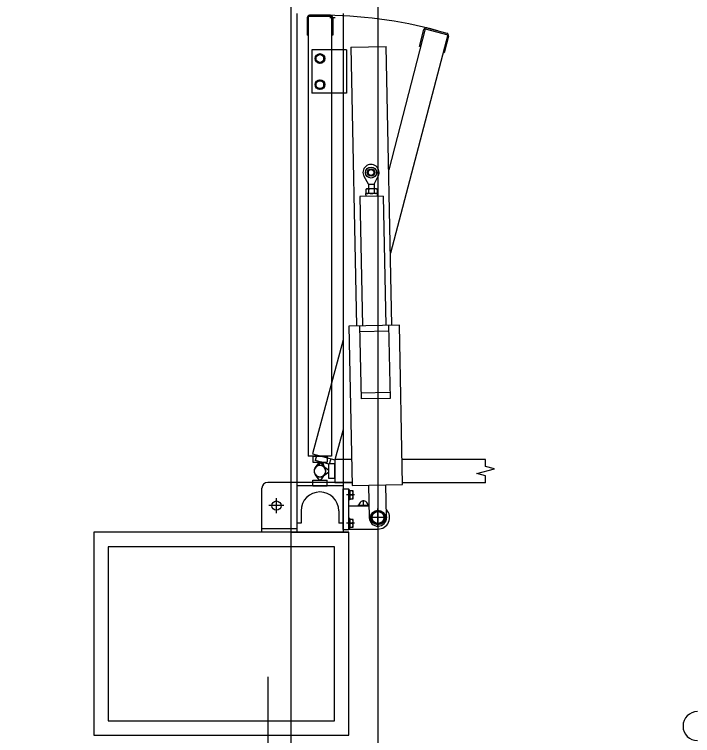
# Model space of a CAD drawing. Extents: x -264205 to -263659, y -1242401 to -1241986.
# Drawn here: x -263795.519 to -263794.35, y -1242121.347 to -1242120.104 of the extents above; entities that cross this region are included whole.
import ezdxf

# ---------------------------------------------------------------- set-up
doc = ezdxf.new("R2010")
doc.units = 0
doc.layers.add('PROJEKT_OBRUBNIKY_KOMUNIKACIE', color=7, linetype='Continuous')
doc.layers.add('SITUACIA_DSP_2D', color=7, linetype='Continuous')

msp = doc.modelspace()

# ---------------------------------------------------------------- linework, layer by layer
at = {"layer": 'PROJEKT_OBRUBNIKY_KOMUNIKACIE'}
msp.add_lwpolyline([(-263794.8928, -1242227.3822), (-263808.9678, -1242241.4572), (-263894.9678, -1242241.4572), (-263909.0427, -1242227.3822), (-263909.0427, -1242196.3327), (-263914.1428, -1242196.3327), (-263914.1428, -1242132.4327), (-263909.0427, -1242132.4327), (-263909.0427, -1242101.3822), (-263894.9678, -1242087.3072), (-263808.9678, -1242087.3072), (-263794.8928, -1242101.3822), (-263794.8928, -1242227.3822)], dxfattribs=at)
at = {"layer": 'SITUACIA_DSP_2D'}
for p, q in [((-263794.8928, -1242101.3822), (-263794.8928, -1242227.3822)), ((-263795.0428, -1242101.7691), (-263795.0428, -1242226.9954)), ((-263795.0327, -1242120.1021), (-263795.0327, -1242120.9966)), ((-263795.0147, -1242120.1091), (-263795.0147, -1242120.1391)), ((-263795.0127, -1242120.1071), (-263795.0127, -1242120.8656)), ((-263794.9727, -1242120.1071), (-263795.0127, -1242120.1071)), ((-263794.9747, -1242120.1051), (-263795.0107, -1242120.1051)), ((-263794.9757, -1242120.1089), (-263794.9667, -1242120.1089)), ((-263794.9727, -1242120.1071), (-263794.9727, -1242120.8656)), ((-263794.9707, -1242120.1091), (-263794.9707, -1242120.1391)), ((-263794.9527, -1242120.1021), (-263794.9527, -1242120.9966)), ((-263794.9698, -1242120.1242), (-263794.9727, -1242120.1242)), ((-263794.8111, -1242120.1282), (-263794.8742, -1242120.3713)), ((-263794.8213, -1242120.1586), (-263794.8136, -1242120.1296)), ((-263794.8111, -1242120.1282), (-263794.7725, -1242120.1386)), ((-263794.8087, -1242120.1268), (-263794.7739, -1242120.1361)), ((-263795.0127, -1242120.1391), (-263795.0147, -1242120.1391)), ((-263794.9707, -1242120.1391), (-263794.9727, -1242120.1391)), ((-263794.7725, -1242120.1386), (-263794.8713, -1242120.5152)), ((-263794.771, -1242120.141), (-263794.7788, -1242120.17)), ((-263794.9394, -1242120.1599), (-263794.8784, -1242120.1587)), ((-263794.9394, -1242120.1599), (-263794.9298, -1242120.6408)), ((-263794.8688, -1242120.6396), (-263794.8784, -1242120.1587)), ((-263794.8194, -1242120.1591), (-263794.8213, -1242120.1586)), ((-263795.0067, -1242120.1646), (-263795.0067, -1242120.2396)), ((-263794.9527, -1242120.1646), (-263795.0067, -1242120.1646)), ((-263794.9927, -1242120.1718), (-263794.9995, -1242120.1757)), ((-263794.9859, -1242120.1757), (-263794.9927, -1242120.1718)), ((-263794.9467, -1242120.1646), (-263794.9527, -1242120.1646)), ((-263794.9467, -1242120.1646), (-263794.9467, -1242120.2396)), ((-263794.7788, -1242120.17), (-263794.7807, -1242120.1695)), ((-263794.9995, -1242120.1757), (-263794.9995, -1242120.1836)), ((-263794.9995, -1242120.1836), (-263794.9927, -1242120.1875)), ((-263794.9927, -1242120.1875), (-263794.9859, -1242120.1836)), ((-263794.9859, -1242120.1836), (-263794.9859, -1242120.1757)), ((-263794.9927, -1242120.2168), (-263794.9995, -1242120.2207)), ((-263794.9995, -1242120.2207), (-263794.9995, -1242120.2286)), ((-263794.9859, -1242120.2207), (-263794.9927, -1242120.2168)), ((-263794.9859, -1242120.2286), (-263794.9859, -1242120.2207)), ((-263794.9995, -1242120.2286), (-263794.9927, -1242120.2325)), ((-263794.9927, -1242120.2325), (-263794.9859, -1242120.2286)), ((-263794.9527, -1242120.2396), (-263795.0067, -1242120.2396)), ((-263794.9467, -1242120.2396), (-263794.9527, -1242120.2396)), ((-263794.9092, -1242120.3963), (-263794.9167, -1242120.3832)), ((-263794.8992, -1242120.3961), (-263794.8922, -1242120.3827)), ((-263794.9092, -1242120.3963), (-263794.8992, -1242120.3961)), ((-263794.9092, -1242120.3963), (-263794.909, -1242120.4045)), ((-263794.8992, -1242120.3961), (-263794.899, -1242120.4043)), ((-263794.9125, -1242120.4046), (-263794.9138, -1242120.4054)), ((-263794.9138, -1242120.4054), (-263794.9137, -1242120.4118)), ((-263794.8955, -1242120.4042), (-263794.9125, -1242120.4046)), ((-263794.9089, -1242120.4053), (-263794.9088, -1242120.4117)), ((-263794.8991, -1242120.4051), (-263794.899, -1242120.4115)), ((-263794.8955, -1242120.4042), (-263794.8942, -1242120.405)), ((-263794.8942, -1242120.405), (-263794.8941, -1242120.4114)), ((-263794.8838, -1242120.417), (-263794.9238, -1242120.4178)), ((-263794.9238, -1242120.4178), (-263794.9193, -1242120.6406)), ((-263794.8939, -1242120.4122), (-263794.9139, -1242120.4126)), ((-263794.9139, -1242120.4126), (-263794.9138, -1242120.4176)), ((-263794.9124, -1242120.4126), (-263794.9137, -1242120.4118)), ((-263794.8954, -1242120.4122), (-263794.9124, -1242120.4126)), ((-263794.8954, -1242120.4122), (-263794.8941, -1242120.4114)), ((-263794.8939, -1242120.4122), (-263794.8938, -1242120.4172)), ((-263794.8838, -1242120.417), (-263794.8793, -1242120.6398)), ((-263794.8558, -1242120.6393), (-263794.9428, -1242120.6411)), ((-263794.9428, -1242120.6411), (-263794.9373, -1242120.916)), ((-263794.9243, -1242120.6407), (-263794.9218, -1242120.7667)), ((-263794.8743, -1242120.6397), (-263794.8718, -1242120.7657)), ((-263794.8504, -1242120.9143), (-263794.8558, -1242120.6393)), ((-263794.8741, -1242120.6497), (-263794.9241, -1242120.6507)), ((-263794.9527, -1242120.6646), (-263795.0055, -1242120.8613)), ((-263794.872, -1242120.7557), (-263794.922, -1242120.7567)), ((-263794.8718, -1242120.7657), (-263794.9218, -1242120.7667)), ((-263794.9527, -1242120.8191), (-263794.9668, -1242120.8717)), ((-263794.9727, -1242120.8656), (-263795.0127, -1242120.8656)), ((-263795.0055, -1242120.8613), (-263794.9668, -1242120.8717)), ((-263795.0052, -1242120.8656), (-263795.0052, -1242120.8756)), ((-263795.0052, -1242120.8656), (-263794.9802, -1242120.8656)), ((-263794.9982, -1242120.8633), (-263795.0008, -1242120.8729)), ((-263794.9802, -1242120.8656), (-263794.9802, -1242120.8756)), ((-263795.0052, -1242120.8756), (-263794.9802, -1242120.8756)), ((-263794.9767, -1242120.8794), (-263795.0008, -1242120.8729)), ((-263795.0008, -1242120.8852), (-263794.9937, -1242120.8756)), ((-263794.9897, -1242120.8759), (-263794.999, -1242120.8833)), ((-263794.9937, -1242120.8756), (-263794.9917, -1242120.8756)), ((-263794.9917, -1242120.8756), (-263794.9847, -1242120.8852)), ((-263794.9878, -1242120.8764), (-263794.9897, -1242120.8759)), ((-263794.9834, -1242120.8875), (-263794.9878, -1242120.8764)), ((-263794.9772, -1242120.9036), (-263794.9772, -1242120.8786)), ((-263794.9672, -1242120.8786), (-263794.9772, -1242120.8786)), ((-263794.9741, -1242120.8697), (-263794.9767, -1242120.8794)), ((-263794.9672, -1242120.8711), (-263794.9672, -1242120.9111)), ((-263794.9382, -1242120.8711), (-263794.9672, -1242120.8711)), ((-263794.9672, -1242120.9036), (-263794.9672, -1242120.8786)), ((-263794.7071, -1242120.8711), (-263794.8512, -1242120.8711)), ((-263794.7071, -1242120.8831), (-263794.7071, -1242120.8711)), ((-263794.9772, -1242120.8901), (-263794.9868, -1242120.8831)), ((-263794.9868, -1242120.8992), (-263794.9772, -1242120.8921)), ((-263794.9772, -1242120.8921), (-263794.9772, -1242120.8901)), ((-263794.7221, -1242120.8951), (-263794.6921, -1242120.8871)), ((-263794.6921, -1242120.8871), (-263794.7071, -1242120.8831)), ((-263794.9937, -1242120.9066), (-263795.0008, -1242120.8971)), ((-263794.9847, -1242120.8971), (-263794.9917, -1242120.9066)), ((-263794.9672, -1242120.9036), (-263794.9772, -1242120.9036)), ((-263794.7071, -1242120.8992), (-263794.7221, -1242120.8951)), ((-263794.7071, -1242120.9111), (-263794.7071, -1242120.8992)), ((-263795.0327, -1242120.9106), (-263795.0827, -1242120.9106)), ((-263794.9527, -1242120.9106), (-263795.0327, -1242120.9106)), ((-263794.9527, -1242120.9166), (-263795.0327, -1242120.9166)), ((-263795.0052, -1242120.9066), (-263794.9802, -1242120.9066)), ((-263795.0052, -1242120.9166), (-263795.0052, -1242120.9066)), ((-263795.0052, -1242120.9166), (-263794.9802, -1242120.9166)), ((-263794.9917, -1242120.9066), (-263794.9937, -1242120.9066)), ((-263794.9802, -1242120.9166), (-263794.9802, -1242120.9066)), ((-263794.9374, -1242120.9111), (-263794.9672, -1242120.9111)), ((-263794.9375, -1242120.9106), (-263794.9527, -1242120.9106)), ((-263794.9373, -1242120.916), (-263794.8504, -1242120.9143)), ((-263794.9089, -1242120.9154), (-263794.9077, -1242120.9714)), ((-263794.8777, -1242120.9708), (-263794.8789, -1242120.9148)), ((-263794.7071, -1242120.9111), (-263794.8504, -1242120.9111)), ((-263795.0927, -1242120.9966), (-263795.0927, -1242120.9206)), ((-263794.9527, -1242120.9216), (-263794.9427, -1242120.9216)), ((-263794.9527, -1242120.9916), (-263794.9527, -1242120.9216)), ((-263794.9427, -1242120.9916), (-263794.9427, -1242120.9216)), ((-263794.9427, -1242120.9237), (-263794.9427, -1242120.9405)), ((-263794.941, -1242120.9237), (-263794.9427, -1242120.9237)), ((-263794.941, -1242120.9237), (-263794.941, -1242120.9405)), ((-263794.941, -1242120.9253), (-263794.941, -1242120.9389)), ((-263794.9355, -1242120.9253), (-263794.941, -1242120.9253)), ((-263794.9355, -1242120.9389), (-263794.9355, -1242120.9253)), ((-263795.0677, -1242120.9636), (-263795.0677, -1242120.9376)), ((-263794.9329, -1242120.9321), (-263794.9472, -1242120.9321)), ((-263794.941, -1242120.9405), (-263794.9427, -1242120.9405)), ((-263794.941, -1242120.9321), (-263794.9364, -1242120.9321)), ((-263794.941, -1242120.9389), (-263794.9355, -1242120.9389)), ((-263794.9177, -1242120.9511), (-263794.9177, -1242120.941)), ((-263795.0547, -1242120.9506), (-263795.0807, -1242120.9506)), ((-263794.9427, -1242120.9511), (-263794.9081, -1242120.9511)), ((-263794.9082, -1242120.9506), (-263794.9273, -1242120.9506)), ((-263794.8927, -1242120.9867), (-263794.8927, -1242120.9555)), ((-263795.0252, -1242120.9596), (-263795.0252, -1242120.9806)), ((-263794.9602, -1242120.9596), (-263794.9602, -1242120.9806)), ((-263794.9045, -1242120.9711), (-263794.8986, -1242120.9609)), ((-263794.8986, -1242120.9609), (-263794.8869, -1242120.9609)), ((-263794.8869, -1242120.9609), (-263794.881, -1242120.9711)), ((-263795.0252, -1242120.9806), (-263795.0327, -1242120.9806)), ((-263794.9527, -1242120.9806), (-263794.9602, -1242120.9806)), ((-263794.9329, -1242120.9811), (-263794.9472, -1242120.9811)), ((-263794.9427, -1242120.9727), (-263794.9427, -1242120.9895)), ((-263794.941, -1242120.9727), (-263794.9427, -1242120.9727)), ((-263794.941, -1242120.9727), (-263794.941, -1242120.9895)), ((-263794.941, -1242120.9743), (-263794.941, -1242120.9879)), ((-263794.9355, -1242120.9743), (-263794.941, -1242120.9743)), ((-263794.941, -1242120.9811), (-263794.9364, -1242120.9811)), ((-263794.9355, -1242120.9879), (-263794.9355, -1242120.9743)), ((-263794.8771, -1242120.9711), (-263794.9083, -1242120.9711)), ((-263794.8986, -1242120.9813), (-263794.9045, -1242120.9711)), ((-263794.881, -1242120.9711), (-263794.8869, -1242120.9813)), ((-263795.0327, -1242120.9906), (-263795.0927, -1242120.9906)), ((-263794.9527, -1242120.9916), (-263794.9427, -1242120.9916)), ((-263794.941, -1242120.9895), (-263794.9427, -1242120.9895)), ((-263794.9427, -1242120.9911), (-263794.8927, -1242120.9911)), ((-263794.941, -1242120.9879), (-263794.9355, -1242120.9879)), ((-263794.8869, -1242120.9813), (-263794.8986, -1242120.9813)), ((-263795.3827, -1242120.9966), (-263795.3827, -1242121.3466)), ((-263794.9427, -1242120.9966), (-263795.3827, -1242120.9966)), ((-263795.0427, -1242120.9966), (-263794.9427, -1242120.9966)), ((-263794.9427, -1242121.3466), (-263794.9427, -1242120.9966)), ((-263795.3577, -1242121.0216), (-263795.3577, -1242121.3216)), ((-263794.9677, -1242121.0216), (-263795.3577, -1242121.0216)), ((-263794.9677, -1242121.3216), (-263794.9677, -1242121.0216)), ((-263795.0819, -1242121.4427), (-263795.0819, -1242121.2461)), ((-263795.3577, -1242121.3216), (-263794.9677, -1242121.3216)), ((-263795.3827, -1242121.3466), (-263794.9427, -1242121.3466))]:
    msp.add_line(p, q, dxfattribs=at)
for centre, radius in [((-263794.9927, -1242120.1796), 0.0084), ((-263794.9927, -1242120.1796), 0.0068), ((-263794.9927, -1242120.2246), 0.0084), ((-263794.9927, -1242120.2246), 0.0068), ((-263794.9046, -1242120.3762), 0.00952), ((-263794.9046, -1242120.3762), 0.00645), ((-263794.9046, -1242120.3762), 0.005), ((-263795.0677, -1242120.9506), 0.008), ((-263794.8927, -1242120.9711), 0.0126), ((-263794.8927, -1242120.9711), 0.0102)]:
    msp.add_circle(centre, radius, dxfattribs=at)
for centre, radius, start, end in [((-263795.0107, -1242120.1091), 0.004, 90, 180), ((-263794.9927, -1242120.8911), 0.7862, 75, 90), ((-263794.9747, -1242120.1091), 0.004, 0, 90), ((-263794.8097, -1242120.1307), 0.004, 75, 165), ((-263794.7749, -1242120.14), 0.004, 345, 75), ((-263794.9046, -1242120.3762), 0.014, 332.4029, 209.8771), ((-263794.9113, -1242120.4089), 0.00432, 56.5466, 125.7334), ((-263794.9037, -1242120.4205), 0.0161, 73.4401, 108.8399), ((-263794.8991, -1242120.4051), 0.0001, 181.14, 250.3268), ((-263794.8966, -1242120.4086), 0.00432, 56.5466, 125.7334), ((-263794.9113, -1242120.4082), 0.00432, 236.5466, 305.7334), ((-263794.9042, -1242120.3963), 0.0161, 253.4401, 288.8399), ((-263794.899, -1242120.4115), 0.0001, 111.9532, 181.14), ((-263794.8966, -1242120.4079), 0.00432, 236.5466, 305.7334), ((-263794.9927, -1242120.8911), 0.01, 323.6139, 216.3861), ((-263794.9927, -1242120.8911), 0.01, 53.6139, 306.3861), ((-263794.9927, -1242120.8911), 0.01, 128.6139, 21.3861), ((-263794.9927, -1242120.8911), 0.01, 143.6139, 36.3861), ((-263795.0827, -1242120.9206), 0.01, 90, 180), ((-263794.9927, -1242120.9596), 0.0325, 0, 180), ((-263794.9423, -1242120.9287), 0.0068, 330, 30), ((-263794.9423, -1242120.9355), 0.0068, 330, 30), ((-263794.9177, -1242120.9506), 0.008, 356.4167, 183.5833), ((-263794.8927, -1242120.9711), 0.02, 270, 42.5496), ((-263794.9423, -1242120.9777), 0.0068, 330, 30), ((-263794.9423, -1242120.9845), 0.0068, 330, 30), ((-263794.8927, -1242120.9711), 0.015, 181.14, 1.14), ((-263794.3419, -1242121.3308), 0.025, 90, 270)]:
    msp.add_arc(centre, radius, start, end, dxfattribs=at)

doc.saveas('drawing.dxf')
